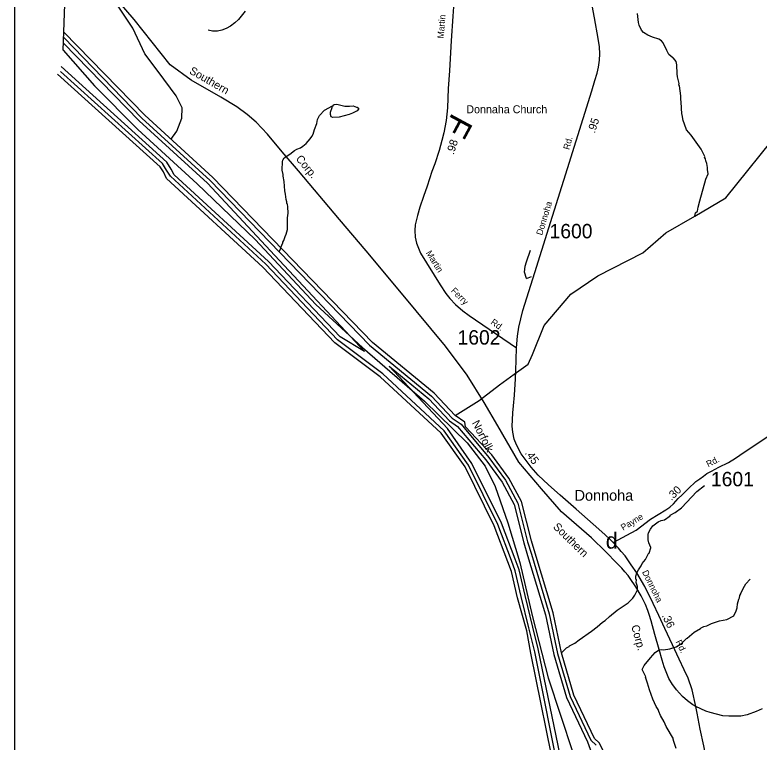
# Model space of a CAD drawing. Extents: x 1551653 to 1702041, y 811336 to 920032.
# Drawn here: x 1571208 to 1578838, y 902828 to 910279 of the extents above; entities that cross this region are included whole.
import ezdxf

# ---------------------------------------------------------------- set-up
doc = ezdxf.new("R2010")
doc.units = 0
for name, color, linetype in [('Old_Level_11', 7, 'Continuous'), ('Old_Level_14', 7, 'Continuous'), ('Old_Level_17', 7, 'Continuous'), ('Old_Level_22', 7, 'Continuous'), ('Old_Level_31', 7, 'Continuous'), ('Old_Level_32', 7, 'Continuous'), ('Old_Level_35', 7, 'Continuous'), ('Old_Level_44', 7, 'Continuous'), ('Old_Level_50', 7, 'Continuous'), ('Old_Level_52', 7, 'Continuous'), ('Old_Level_59', 7, 'Continuous'), ('Old_Level_60', 7, 'Continuous'), ('Old_Level_61', 7, 'Continuous'), ('Old_Level_62', 7, 'Continuous'), ('Old_Level_63', 7, 'Continuous'), ('Old_Level_8', 7, 'Continuous'), ('Old_Level_9', 7, 'Continuous')]:
    doc.layers.add(name, color=color, linetype=linetype)

msp = doc.modelspace()

# ---------------------------------------------------------------- linework, layer by layer
at = {"layer": 'Old_Level_31'}
msp.add_line((1576325.371, 906597.406), (1576325.371, 906597.406), dxfattribs=at)
at = {"layer": 'Old_Level_32'}
for points in [[(1575709.842, 910458.965), (1575698.54, 910264.318), (1575680.958, 910013.998), (1575674.68, 909892.187), (1575662.541, 909704.238), (1575651.238, 909522.987), (1575643.864, 909324.872), (1575630.618, 909196.206), (1575605.074, 909070.377), (1575586.153, 908990.907), (1575557.77, 908890.623), (1575512.359, 908754.388), (1575483.945, 908673.426), (1575434.034, 908523.693), (1575398.16, 908417.632), (1575361.117, 908309.621), (1575335.771, 908224.226), (1575312.766, 908128.694), (1575307.307, 908069.424), (1575310.816, 908002.746), (1575325.633, 907938.797), (1575365.797, 907836.246), (1575569.34, 907511.824), (1575627.439, 907425.65), (1575666.432, 907373.399), (1575724.532, 907310.62), (1575800.178, 907246.671), (1575866.077, 907200.269), (1576349.948, 906867.48)], [(1576349.948, 906867.48), (1576361.402, 906988.565), (1576374.901, 907078.152), (1576417.036, 907250.372), (1576538.53, 907638.581), (1576680.479, 908097.152), (1576871.925, 908703.398), (1577121.05, 909500.681), (1577153.367, 909605.813), (1577177.093, 909681.081), (1577191.411, 909744.488), (1577202.865, 909814.848), (1577205.319, 909879.482), (1577200.819, 909951.069), (1577189.365, 910035.338), (1577150.094, 910248.875), (1577101.006, 910503.317)], [(1577342.768, 904871.614), (1577313.314, 904901.067), (1577256.862, 904955.065), (1577137.004, 905061.015), (1576961.92, 905215.644), (1576798.701, 905359.229), (1576680.07, 905463.133), (1576570.848, 905562.538), (1576501.714, 905643.125), (1576399.446, 905782.21), (1576349.539, 905873.024), (1576327.449, 905932.749), (1576312.314, 906004.336), (1576307.405, 906066.515), (1576308.632, 906129.104), (1576313.95, 906202.328), (1576320.495, 906272.688), (1576329.495, 906381.501), (1576339.313, 906548.403), (1576344.221, 906636.763), (1576345.857, 906744.758), (1576349.948, 906867.48)], [(1577342.768, 904871.614), (1577576.757, 905000.881), (1577725.444, 905112.892), (1577880.844, 905206.789), (1577921.346, 905234.191), (1577959.643, 905267.691), (1578008.646, 905322.891), (1578047.245, 905362.589), (1578110.145, 905423.488), (1578189.246, 905496.588), (1578229.643, 905525.988), (1578268.045, 905553.39), (1578302.343, 905578.888), (1578348.944, 905604.19), (1578425.344, 905643.091), (1578524.245, 905693.688), (1578594.944, 905736.69), (1578641.443, 905768.189), (1578665.442, 905784.39)], [(1578189.295, 903191.81), (1578150.686, 903364.181), (1578108.96, 903483.631), (1578070.917, 903568.309), (1578019.374, 903678.758), (1577948.195, 903825.206), (1577870.062, 903990.88), (1577810.337, 904123.42), (1577752.249, 904248.596), (1577665.935, 904420.816), (1577584.121, 904562.356), (1577527.668, 904643.352), (1577463.035, 904734.984), (1577422.946, 904779.164), (1577396.765, 904813.526), (1577342.768, 904871.614)], [(1578412.083, 902081.739), (1578405.538, 902116.101), (1578385.084, 902224.096), (1578336.814, 902467.085), (1578321.678, 902538.673), (1578269.726, 902789.434), (1578234.546, 902958.79), (1578202.229, 903122.828), (1578189.295, 903191.81)]]:
    msp.add_lwpolyline(points, dxfattribs=at)
at = {"layer": 'Old_Level_35'}
for p, q in [((1576454.446, 907578.786), (1576502.68, 907599.509)), ((1578665.442, 905784.39), (1579053.542, 906046.187))]:
    msp.add_line(p, q, dxfattribs=at)
for points in [[(1573568.731, 910317.061), (1573500.081, 910232.505), (1573462.408, 910199.018), (1573418.037, 910164.693), (1573373.666, 910139.577), (1573328.039, 910123.252), (1573283.668, 910110.693), (1573233.437, 910113.206), (1573188.229, 910121.578)], [(1576454.446, 907578.786), (1576432.913, 907643.933), (1576438.111, 907702.885), (1576451.971, 907747.966), (1576493.554, 907869.338)]]:
    msp.add_lwpolyline(points, dxfattribs=at)
at = {"layer": 'Old_Level_44'}
for points in [[(1576813.159, 905186.911), (1576605.446, 905423.39), (1576373.249, 905694.889), (1576160.447, 906068.188), (1576017.849, 906308.286), (1575843.85, 906588.988), (1575624.051, 906884.388), (1575171.465, 907427.74), (1574809.029, 907862.665), (1574534.502, 908183.46), (1574114.488, 908680.075), (1573949.463, 908876.459), (1573797.292, 909056.392), (1573681.62, 909178.746), (1573590.111, 909257.917), (1573481.637, 909337.087), (1573318.156, 909435.793), (1573016.382, 909610.585), (1572798.406, 909766.87), (1572430.314, 910231.612), (1572240.055, 910457.179), (1572097.657, 910622.149)], [(1577629.527, 904325.502), (1577573.893, 904419.588), (1577514.578, 904505.085), (1577494.124, 904534.538), (1577462.216, 904572.173), (1577431.127, 904609.808), (1577380.402, 904662.169), (1577267.089, 904776.3), (1577119.414, 904922.339), (1576813.159, 905186.911)], [(1578189.295, 903191.81), (1578159.276, 903209.961), (1578102.824, 903249.232), (1578051.281, 903295.048), (1577989.511, 903361.727), (1577973.557, 903386.68), (1577948.604, 903418.179), (1577913.424, 903479.54), (1577890.924, 903531.492), (1577863.108, 903599.398), (1577844.291, 903668.123), (1577812.383, 903777.754), (1577769.43, 903929.52), (1577729.75, 904070.65), (1577710.933, 904133.647), (1577696.615, 904177.418), (1577671.253, 904237.142), (1577629.527, 904325.502)], [(1578867.942, 903169.395), (1578808.475, 903140.828), (1578715.206, 903108.102), (1578650.353, 903094.555), (1578526.624, 903092.148), (1578467.308, 903098.284), (1578334.472, 903130.492), (1578292.225, 903143.282), (1578189.295, 903191.81)]]:
    msp.add_lwpolyline(points, dxfattribs=at)
at = {"layer": 'Old_Level_50'}
msp.add_line((1576308.929, 906585.658), (1576308.929, 906585.658), dxfattribs=at)
at = {"layer": 'Old_Level_52'}
for points in [[(1571704.057, 909918.68), (1571820.723, 913111.75), (1571995.505, 917226.835)], [(1571704.057, 909918.68), (1572024.709, 909552.631), (1572466.974, 909104.674), (1573076.436, 908548.777), (1573672.414, 907976.688), (1574292.663, 907312.85), (1574769.984, 906870.29), (1575406.414, 906319.79), (1575845.981, 905893.422), (1576029.359, 905655.951), (1576131.835, 905445.466), (1576261.278, 905073.068), (1576385.329, 904668.289), (1576514.772, 904112.391), (1576676.576, 903486.332), (1576927.372, 902719.949)]]:
    msp.add_lwpolyline(points, dxfattribs=at)
at = {"layer": 'Old_Level_59'}
msp.add_lwpolyline([(1575721.402, 906175.087), (1575969.13, 906328.865), (1576176.413, 906487.586), (1576325.748, 906597.73), (1576471.471, 906698.965), (1576514.441, 906799.163), (1576635.159, 907097.181), (1576907.161, 907416.652), (1577184.449, 907606.248), (1577646.431, 907839.905), (1577882.446, 908045.162), (1578177.034, 908217), (1578496.474, 908403.695), (1579074.516, 909120.763), (1579445.455, 909457.868), (1580067.481, 909822.758), (1580365.524, 910194.313), (1580704.475, 910564.944)], dxfattribs=at)
at = {"layer": 'Old_Level_60'}
for points in [[(1575820.442, 906107.42), (1575721.402, 906175.087), (1575507.43, 906402.592), (1574873.409, 906921.066), (1573238.426, 908612.131), (1572539.404, 909250.048), (1571710.71, 910100.739)], [(1572763.423, 908602.083), (1572731.114, 908671.551), (1572698.422, 908721.629), (1571645.535, 909670.942)], [(1576260.997, 904673.798), (1576121.459, 905044.225), (1575822.493, 905647.795), (1575576.43, 905994.128), (1574951.431, 906571.555), (1574489.449, 906919.016), (1573750.441, 907695.651), (1572763.423, 908602.083)], [(1576540.995, 904764.226), (1576503.471, 904888.795), (1576400.432, 905291.312), (1576270.429, 905533.684), (1576098.493, 905770.212), (1575827.414, 906058.002), (1575820.442, 906107.42)], [(1577395.96, 902432.681), (1577198.495, 902819.512), (1577149.487, 902863.291), (1576938.489, 903307.434), (1576811.459, 903743.374), (1576725.44, 904152.146), (1576540.995, 904764.226)], [(1576875.743, 902163.55), (1576759.478, 902441.088), (1576498.205, 903740.265), (1576455.473, 903969.219), (1576361.472, 904307.268), (1576298.419, 904574.45), (1576260.997, 904673.798)]]:
    msp.add_lwpolyline(points, dxfattribs=at)
at = {"layer": 'Old_Level_61'}
msp.add_line((1572801.683, 908626.158), (1572761.357, 908686.682), dxfattribs=at)
for points in [[(1571708.69, 910045.445), (1572510.799, 909222.161), (1573210.539, 908583.424), (1574844.702, 906893.282), (1575480.056, 906373.27), (1575692.285, 906147.712), (1575783.328, 906084.351), (1575814.496, 906047.134), (1576067.632, 905744.683), (1576236.493, 905512.359), (1576362.907, 905276.651), (1576464.716, 904878.85), (1576502.65, 904752.641), (1576686.685, 904142.201), (1576772.294, 903735.172), (1576900.041, 903296.258), (1577113.398, 902846.169), (1577166.302, 902794.701)], [(1571706.674, 909990.272), (1572482.092, 909194.274), (1573182.652, 908554.716), (1573874.395, 907813.556), (1574793.746, 906828.588), (1574542.865, 906978.994), (1573808.369, 907750.81), (1572840.83, 908639.608), (1572811.764, 908696.77), (1572766.398, 908769.904), (1571681.287, 909749.611)], [(1572761.357, 908686.682), (1572720.875, 908755.257), (1571675.236, 909698.042)], [(1576956.123, 902212.558), (1576798.131, 902452.366), (1576538.424, 903752.845), (1576478.096, 903996.894), (1576399.714, 904319.263), (1576337.378, 904583.678), (1576298.419, 904687.947), (1576158.881, 905058.373), (1575858.377, 905665.533), (1575609.033, 906017.299), (1574978.601, 906600.98), (1574516.106, 906948.953), (1573779.456, 907723.23), (1572801.683, 908626.158)], [(1576797.413, 902693.405), (1576571.102, 903783.036), (1576518.315, 904004.442), (1576438.059, 904331.259), (1576376.236, 904592.803), (1576335.841, 904701.993), (1576196.303, 905072.419), (1575894.158, 905683.27), (1575641.637, 906040.47), (1575044.833, 906677.977), (1575452.784, 906343.947), (1575663.167, 906120.235), (1575746.111, 906061.283), (1576036.772, 905719.051), (1576202.557, 905491.033), (1576325.383, 905262.093), (1576425.961, 904868.905), (1576464.408, 904741.158), (1576647.827, 904132.358), (1576733.129, 903726.868), (1576861.697, 903285.083), (1577077.206, 902828.945), (1577119.037, 902719.037)]]:
    msp.add_lwpolyline(points, dxfattribs=at)
at = {"layer": 'Old_Level_62'}
for points in [[(1572806.127, 909002.128), (1572868.401, 909086.275), (1572918.22, 909220.286), (1572921.334, 909326.249), (1572862.174, 909447.794), (1572675.352, 909700.234), (1572541.463, 909880.994), (1572416.916, 910142.784), (1572252.249, 910387.278), (1572224.226, 910496.357), (1572183.748, 910655.301), (1572205.544, 910829.827)], [(1578177.034, 908217), (1578186.944, 908251.714), (1578205.043, 908269.129), (1578211.717, 908308.744), (1578231.073, 908372.519), (1578289.82, 908595.719), (1578315.413, 908651.398), (1578309.877, 908693.537), (1578310.185, 908715.477), (1578302.7, 908755.565), (1578291.012, 908783.76), (1578287.219, 908803.752), (1578279.427, 908819.849), (1578279.529, 908827.846), (1578244.465, 908904.33), (1578142.144, 909045.611), (1578094.88, 909102.308), (1578071.504, 909158.595), (1578060.021, 909196.734), (1578048.641, 909254.867), (1578044.745, 909262.966), (1578038.286, 909387.023), (1578034.595, 909411.014), (1578035.107, 909451.102), (1578020.241, 909551.269), (1578016.345, 909559.267), (1578016.55, 909575.261), (1578001.376, 909643.543), (1577997.788, 909673.583), (1577994.917, 909767.599), (1577987.33, 909801.638), (1577959.648, 909834.036), (1577951.754, 909838.137), (1577912.178, 909874.637), (1577890.648, 909912.879), (1577853.636, 909993.362), (1577835.899, 910013.662), (1577810.063, 910029.964), (1577746.291, 910050.776), (1577696.566, 910071.384), (1577650.84, 910099.989), (1577631.155, 910122.237), (1577607.779, 910172.577), (1577600.089, 910200.669), (1577591.169, 910292.84)], [(1573917.251, 907851.695), (1573935.808, 907887.784), (1573935.911, 907895.781), (1573956.519, 907943.559), (1573956.621, 907951.556), (1573964.823, 907967.447), (1573977.332, 908007.227), (1573989.635, 908031.116), (1574002.143, 908078.893), (1574001.63, 908198.951), (1574008.192, 908246.831), (1574005.014, 908310.909), (1574001.323, 908338.899), (1573997.427, 908346.999), (1573997.632, 908362.993), (1573989.942, 908387.086), (1573982.56, 908443.168), (1573974.973, 908475.259), (1573968.104, 908571.428), (1573956.826, 908627.51), (1573957.031, 908643.504), (1573949.547, 908687.59), (1573950.572, 908775.66), (1573954.776, 908791.552), (1573969.027, 908815.338), (1574025.519, 908852.657), (1574074.014, 908889.977), (1574100.158, 908903.715), (1574136.349, 908917.248), (1574160.546, 908934.883), (1574192.841, 908962.462), (1574235.39, 909007.984), (1574253.742, 909031.668), (1574266.045, 909055.556), (1574278.553, 909103.436), (1574303.364, 909167.104), (1574311.874, 909206.987), (1574332.277, 909246.665), (1574380.977, 909302.131), (1574463.92, 909345.91)], [(1574463.92, 909345.91), (1574469.559, 909346.935), (1574475.711, 909356.88), (1574485.758, 909360.776), (1574509.749, 909362.417), (1574589.515, 909343.449), (1574597.512, 909345.295), (1574637.497, 909342.834), (1574677.584, 909346.32), (1574709.367, 909333.812), (1574717.365, 909333.709), (1574731.308, 909323.559), (1574729.155, 909311.564), (1574716.954, 909295.775), (1574668.665, 909270.348), (1574636.471, 909258.763), (1574532.202, 909232.106), (1574468.124, 909228.928), (1574452.13, 909233.131), (1574444.44, 909257.225), (1574444.748, 909281.216), (1574461.357, 909329.096), (1574463.92, 909345.91)], [(1576811.459, 903743.374), (1576864.465, 903793.92), (1576888.661, 903807.658), (1576892.762, 903813.605), (1576947.101, 903840.877), (1576991.495, 903876.351), (1577120.575, 903964.625), (1577177.169, 904007.994), (1577231.713, 904057.206), (1577257.96, 904074.943), (1577304.404, 904116.261), (1577383.247, 904179.315), (1577495.41, 904253.544), (1577544.725, 904301.218), (1577565.128, 904333.002), (1577585.531, 904372.679), (1577589.734, 904388.673), (1577590.144, 904420.661), (1577578.661, 904464.748), (1577578.969, 904488.739), (1577575.073, 904496.838), (1577575.483, 904528.826), (1577583.788, 904560.712), (1577600.192, 904592.495), (1577628.694, 904632.173), (1577638.947, 904656.061), (1577673.498, 904699.532), (1577705.178, 904758.792), (1577710.305, 904763.098), (1577725.991, 904816.617), (1577727.016, 904822.871), (1577707.639, 904871.161), (1577699.95, 904899.253), (1577700.667, 904955.232), (1577704.768, 904971.226), (1577723.326, 905010.904), (1577747.727, 905042.584), (1577804.219, 905085.953), (1577834.361, 905097.538), (1577866.452, 905105.125), (1577924.584, 905146.751), (1577927.045, 905152.287), (1577978.308, 905179.251), (1578041.566, 905228.874), (1578199.969, 905396.812), (1578278.709, 905455.764)], [(1577986.1, 902763.533), (1577957.187, 902855.089), (1577959.238, 902859.805), (1577884.804, 902988.783), (1577865.427, 903037.072), (1577828.21, 903101.561), (1577808.73, 903141.751), (1577802.886, 903161.847), (1577783.303, 903194.142), (1577748.137, 903266.628), (1577713.38, 903363.003), (1577694.208, 903431.285), (1577672.883, 903491.57), (1577674.933, 903495.569), (1577639.869, 903571.951), (1577660.375, 903611.731), (1577723.326, 903690.881), (1577772.025, 903746.245), (1577796.222, 903763.982), (1577814.266, 903771.774), (1577834.361, 903775.465), (1577858.352, 903773.209), (1577922.431, 903784.385), (1577986.715, 903803.557), (1578040.746, 903837.596), (1578091.804, 903890.192), (1578099.801, 903892.037), (1578146.245, 903933.458), (1578172.492, 903953.143), (1578236.981, 903992.308), (1578245.081, 904000.202), (1578269.277, 904011.89), (1578301.367, 904019.477), (1578349.657, 904042.853), (1578429.935, 904069.817), (1578506.112, 904084.889), (1578578.598, 904119.952), (1578603.204, 904171.626), (1578611.611, 904203.511), (1578616.02, 904243.394), (1578628.63, 904291.273), (1578636.833, 904307.165), (1578641.139, 904331.156), (1578649.341, 904347.048), (1578649.443, 904355.045), (1578686.25, 904426.505), (1578702.552, 904450.291), (1578747.151, 904497.761)]]:
    msp.add_lwpolyline(points, dxfattribs=at)
at = {"layer": 'Old_Level_63'}
msp.add_lwpolyline([(1571207.969, 918191.523), (1633724.041, 918191.523), (1633724.041, 874749.337), (1571207.969, 874749.337), (1571207.969, 918191.523)], dxfattribs=at)

# ---------------------------------------------------------------- texts
at = {"layer": 'Old_Level_11'}
for s, rotation, p in [('Martin', 85.5597222, (1575604.223, 910035.305)), ('Rd.', 75.3835222, (1576891.762, 908892.286)), ('Donnoha', 73.0648222, (1576612.897, 908015.572)), ('Martin', 302.0603972, (1575418.683, 907839.041)), ('Ferry', 315.0867583, (1575673.53, 907445.911)), ('Rd.', 324.7413861, (1576079.607, 907116.631)), ('Rd.', 26.9837472, (1578315.862, 905642.242)), ('Payne', 31.1416667, (1577444.152, 904992.224)), ('Donnoha', 296.1766833, (1577635.705, 904570.495)), ('Rd.', 295.3654167, (1577979.686, 903855.982))]:
    msp.add_text(s, height=65.6167, rotation=rotation, dxfattribs=at).set_placement(p)
at = {"layer": 'Old_Level_14'}
for s, rotation, p in [('Southern', 330.0668333, (1572989.113, 909683.01)), ('Corp.', 309.7901833, (1574082.946, 908801.412)), ('Norfolk', 296.8934972, (1575891.804, 906099.946)), ('Southern', 315.7547667, (1576719.406, 905026.172)), ('Corp.', 285.1029556, (1577525.871, 904017.52))]:
    msp.add_text(s, height=82.0208, rotation=rotation, dxfattribs=at).set_placement(p)
at = {"layer": 'Old_Level_17'}
for s, rotation, p in [('.95', 71.7577222, (1577152.839, 909061.537)), ('.98', 72.6557583, (1575706.829, 908841.557)), ('.45', 305.7799472, (1576432.363, 905788.699)), ('.30', 44.0739528, (1577938.751, 905297.087)), ('.36', 295.2803417, (1577838.156, 904124.249))]:
    msp.add_text(s, height=82.0208, rotation=rotation, dxfattribs=at).set_placement(p)
at = {"layer": 'Old_Level_22'}
msp.add_text('Donnaha Church', height=82.02083, dxfattribs=at).set_placement((1575835.917, 909270.803))
msp.add_text('F', height=246.062, rotation=241.6992444, dxfattribs=at).set_placement((1575693.675, 909284.362))
at = {"layer": 'Old_Level_8'}
for s, p in [('1600', (1576689.924, 907989.463)), ('1602', (1575746.683, 906900.706)), ('1601', (1578344.1, 905448.773))]:
    msp.add_text(s, height=147.6375, dxfattribs=at).set_placement(p)
at = {"layer": 'Old_Level_9'}
for s, height, p in [('Donnoha', 110.7281, (1576946.016, 905300.669)), ('d', 164.042, (1577265.73, 904809.985))]:
    msp.add_text(s, height=height, dxfattribs=at).set_placement(p)

doc.saveas('drawing.dxf')
